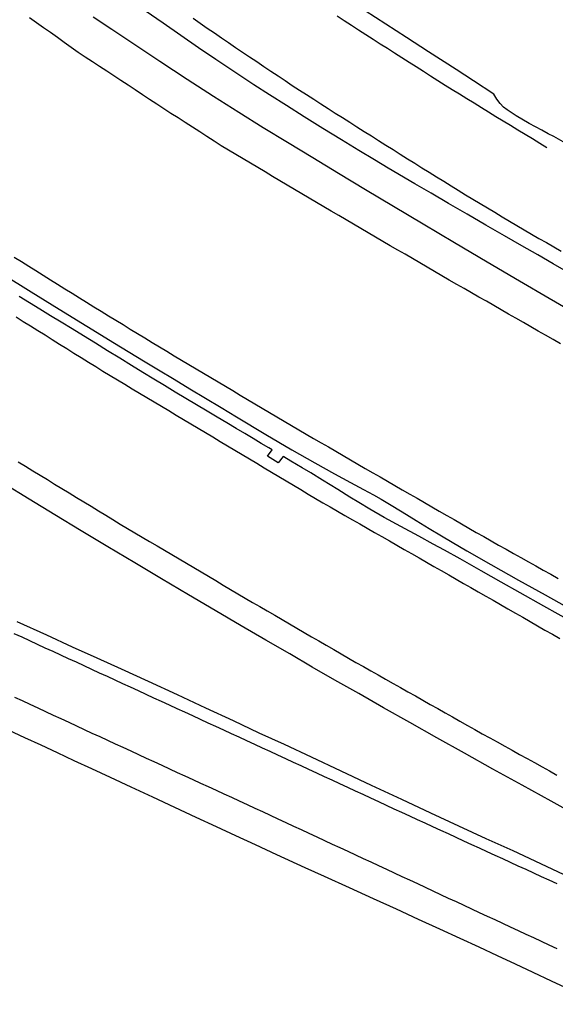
# Model space of a CAD drawing. Extents: x 1948091 to 1975253, y 787267 to 823306.
# Drawn here: x 1972274 to 1972430.9, y 794758.6 to 795042.6 of the extents above; entities that cross this region are included whole.
import ezdxf

# ---------------------------------------------------------------- set-up
doc = ezdxf.new("R2010")
doc.units = 0
doc.layers.add('RD_EX_Pavement_Markings', color=7, linetype='Continuous')
doc.layers.add('RD_EX_Road', color=7, linetype='Continuous')

msp = doc.modelspace()

# ---------------------------------------------------------------- linework, layer by layer
at = {"layer": 'RD_EX_Pavement_Markings'}
for points in [[(1972432.35, 794947.68), (1972430.18, 794948.92), (1972428.02, 794950.17), (1972425.85, 794951.41), (1972423.68, 794952.65), (1972421.51, 794953.89), (1972419.34, 794955.13), (1972417.17, 794956.38), (1972415, 794957.62), (1972412.83, 794958.86), (1972410.66, 794960.1), (1972408.49, 794961.34), (1972406.32, 794962.58), (1972404.15, 794963.82), (1972401.98, 794965.06), (1972399.82, 794966.31), (1972397.66, 794967.57), (1972395.5, 794968.83), (1972393.34, 794970.09), (1972391.18, 794971.34), (1972389.02, 794972.6), (1972386.86, 794973.86), (1972384.71, 794975.11), (1972382.55, 794976.37), (1972380.39, 794977.63), (1972378.23, 794978.89), (1972376.07, 794980.15), (1972373.91, 794981.41), (1972371.76, 794982.67), (1972369.6, 794983.94), (1972367.44, 794985.2), (1972365.28, 794986.46), (1972363.13, 794987.73), (1972360.98, 794989.01), (1972358.84, 794990.29), (1972356.69, 794991.57), (1972354.54, 794992.84), (1972352.39, 794994.12), (1972350.25, 794995.4), (1972348.1, 794996.68), (1972345.95, 794997.96), (1972343.81, 794999.24), (1972341.66, 795000.53), (1972339.52, 795001.81), (1972337.37, 795003.09), (1972335.23, 795004.38), (1972333.09, 795005.66), (1972330.98, 795007.01), (1972328.88, 795008.36), (1972326.77, 795009.71), (1972324.67, 795011.06), (1972322.56, 795012.41), (1972320.46, 795013.76), (1972318.36, 795015.1), (1972316.25, 795016.46), (1972314.17, 795017.83), (1972312.08, 795019.21), (1972309.99, 795020.58), (1972307.9, 795021.96), (1972305.82, 795023.33), (1972303.73, 795024.7), (1972301.64, 795026.08), (1972299.55, 795027.45), (1972297.47, 795028.83), (1972295.38, 795030.2), (1972293.29, 795031.58), (1972291.21, 795032.97), (1972289.17, 795034.41), (1972287.14, 795035.86), (1972285.1, 795037.31), (1972283.06, 795038.76), (1972281.02, 795040.2), (1972278.98, 795041.65), (1972276.94, 795043.1)], [(1972324.87, 795042.94), (1972326.93, 795041.52), (1972328.99, 795040.1), (1972331.05, 795038.69), (1972333.11, 795037.27), (1972335.17, 795035.85), (1972337.23, 795034.44), (1972339.31, 795033.05), (1972341.38, 795031.66), (1972343.46, 795030.27), (1972345.53, 795028.87), (1972347.61, 795027.48), (1972349.69, 795026.09), (1972351.76, 795024.7), (1972353.84, 795023.31), (1972355.93, 795021.93), (1972358.03, 795020.59), (1972360.14, 795019.24), (1972362.25, 795017.9), (1972364.35, 795016.55), (1972366.46, 795015.21), (1972368.57, 795013.86), (1972370.67, 795012.52), (1972372.78, 795011.17), (1972374.89, 795009.84), (1972377.01, 795008.51), (1972379.12, 795007.17), (1972381.24, 795005.84), (1972383.35, 795004.51), (1972385.47, 795003.18), (1972387.58, 795001.85), (1972389.7, 795000.52), (1972391.82, 794999.19), (1972393.94, 794997.88), (1972396.07, 794996.56), (1972398.2, 794995.25), (1972400.32, 794993.94), (1972402.45, 794992.62), (1972404.58, 794991.31), (1972406.7, 794989.99), (1972408.83, 794988.69), (1972410.99, 794987.42), (1972413.14, 794986.15), (1972415.29, 794984.88), (1972417.45, 794983.61), (1972419.6, 794982.34), (1972421.75, 794981.07), (1972423.91, 794979.8), (1972426.06, 794978.53), (1972428.23, 794977.29), (1972430.39, 794976.04), (1972432.56, 794974.79)], [(1972428.41, 795005.04), (1972426.27, 795006.34), (1972424.14, 795007.64), (1972422, 795008.94), (1972419.87, 795010.24), (1972417.73, 795011.54), (1972415.6, 795012.83), (1972413.46, 795014.14), (1972411.34, 795015.45), (1972409.21, 795016.76), (1972407.08, 795018.07), (1972404.95, 795019.38), (1972402.83, 795020.7), (1972400.7, 795022.01), (1972398.57, 795023.32), (1972396.46, 795024.66), (1972394.35, 795026), (1972392.24, 795027.34), (1972390.13, 795028.69), (1972388.03, 795030.03), (1972385.92, 795031.37), (1972383.81, 795032.72), (1972381.7, 795034.06), (1972379.59, 795035.4), (1972377.49, 795036.75), (1972375.39, 795038.1), (1972373.28, 795039.46), (1972371.18, 795040.81), (1972369.08, 795042.16), (1972366.98, 795043.52)], [(1972272.47, 794973.05), (1972274.59, 794971.73), (1972276.71, 794970.41), (1972278.83, 794969.09), (1972280.95, 794967.76), (1972283.07, 794966.44), (1972285.19, 794965.12), (1972287.31, 794963.8), (1972289.44, 794962.48), (1972291.56, 794961.15), (1972293.68, 794959.83), (1972295.8, 794958.51), (1972297.93, 794957.21), (1972300.06, 794955.9), (1972302.2, 794954.6), (1972304.33, 794953.3), (1972306.46, 794952), (1972308.6, 794950.69), (1972310.73, 794949.39), (1972312.86, 794948.09), (1972314.99, 794946.79), (1972317.13, 794945.48), (1972319.27, 794944.19), (1972321.41, 794942.91), (1972323.56, 794941.63), (1972325.71, 794940.35), (1972327.86, 794939.08), (1972330, 794937.8), (1972332.15, 794936.52), (1972334.3, 794935.24), (1972336.44, 794933.96), (1972338.59, 794932.68), (1972340.74, 794931.4), (1972342.89, 794930.12), (1972345.03, 794928.84), (1972347.18, 794927.56), (1972349.33, 794926.29), (1972351.49, 794925.03), (1972353.65, 794923.77), (1972355.81, 794922.51), (1972357.97, 794921.25), (1972360.12, 794919.99), (1972362.28, 794918.73), (1972364.44, 794917.47), (1972366.6, 794916.21), (1972368.76, 794914.95), (1972370.92, 794913.69), (1972373.07, 794912.43), (1972375.24, 794911.18), (1972377.4, 794909.94), (1972379.57, 794908.69), (1972381.74, 794907.44), (1972383.9, 794906.2), (1972386.07, 794904.95), (1972388.23, 794903.7), (1972390.4, 794902.45), (1972392.56, 794901.21), (1972394.73, 794899.96), (1972396.89, 794898.71), (1972399.06, 794897.46), (1972401.23, 794896.22), (1972403.39, 794894.97), (1972405.56, 794893.72), (1972407.72, 794892.48), (1972409.89, 794891.23), (1972412.06, 794889.99), (1972414.24, 794888.77), (1972416.42, 794887.54), (1972418.6, 794886.32), (1972420.78, 794885.1), (1972422.96, 794883.88), (1972425.14, 794882.65), (1972427.32, 794881.43), (1972429.5, 794880.21), (1972431.68, 794878.99)], [(1972273.01, 794955.56), (1972275.13, 794954.24), (1972277.25, 794952.91), (1972279.37, 794951.59), (1972281.49, 794950.26), (1972283.61, 794948.94), (1972285.72, 794947.61), (1972287.84, 794946.29), (1972289.96, 794944.96), (1972292.08, 794943.64), (1972294.2, 794942.31), (1972296.32, 794940.98), (1972298.44, 794939.67), (1972300.59, 794938.38), (1972302.73, 794937.1), (1972304.88, 794935.81), (1972307.02, 794934.53), (1972309.16, 794933.25), (1972311.31, 794931.96), (1972313.45, 794930.68), (1972315.6, 794929.39), (1972317.74, 794928.11), (1972319.88, 794926.82), (1972322.03, 794925.54), (1972324.17, 794924.25), (1972326.32, 794922.97), (1972328.46, 794921.68), (1972330.6, 794920.4), (1972332.75, 794919.12), (1972334.89, 794917.83), (1972337.03, 794916.55), (1972339.18, 794915.26), (1972341.32, 794913.98), (1972343.47, 794912.69), (1972345.61, 794911.41), (1972347.75, 794910.12), (1972349.9, 794908.84), (1972352.04, 794907.55), (1972354.19, 794906.27), (1972356.33, 794904.98), (1972358.47, 794903.7), (1972360.62, 794902.42), (1972362.78, 794901.16), (1972364.94, 794899.91), (1972367.11, 794898.67), (1972369.28, 794897.43), (1972371.45, 794896.19), (1972373.62, 794894.95), (1972375.79, 794893.7), (1972377.96, 794892.46), (1972380.12, 794891.22), (1972382.29, 794889.98), (1972384.46, 794888.73), (1972386.63, 794887.49), (1972388.8, 794886.25), (1972390.97, 794885.01), (1972393.14, 794883.77), (1972395.3, 794882.52), (1972397.47, 794881.28), (1972399.64, 794880.04), (1972401.81, 794878.8), (1972403.98, 794877.55), (1972406.15, 794876.31), (1972408.31, 794875.07), (1972410.48, 794873.83), (1972412.65, 794872.59), (1972414.82, 794871.34), (1972416.99, 794870.1), (1972419.16, 794868.86), (1972421.33, 794867.62), (1972423.5, 794866.37), (1972425.66, 794865.13), (1972427.83, 794863.89), (1972430, 794862.65), (1972432.17, 794861.41)], [(1972273.64, 794913.12), (1972275.77, 794911.82), (1972277.9, 794910.52), (1972280.04, 794909.21), (1972282.17, 794907.91), (1972284.31, 794906.61), (1972286.44, 794905.31), (1972288.58, 794904.01), (1972290.71, 794902.71), (1972292.84, 794901.41), (1972294.98, 794900.11), (1972297.11, 794898.81), (1972299.25, 794897.51), (1972301.38, 794896.2), (1972303.52, 794894.92), (1972305.67, 794893.64), (1972307.82, 794892.37), (1972309.97, 794891.09), (1972312.12, 794889.82), (1972314.27, 794888.54), (1972316.42, 794887.27), (1972318.57, 794885.99), (1972320.72, 794884.72), (1972322.87, 794883.44), (1972325.01, 794882.17), (1972327.16, 794880.89), (1972329.31, 794879.62), (1972331.46, 794878.34), (1972333.61, 794877.07), (1972335.76, 794875.79), (1972337.91, 794874.51), (1972340.07, 794873.25), (1972342.23, 794871.99), (1972344.39, 794870.73), (1972346.55, 794869.48), (1972348.71, 794868.22), (1972350.86, 794866.96), (1972353.02, 794865.71), (1972355.18, 794864.45), (1972357.34, 794863.19), (1972359.5, 794861.93), (1972361.66, 794860.68), (1972363.82, 794859.42), (1972365.98, 794858.16), (1972368.14, 794856.9), (1972370.31, 794855.66), (1972372.49, 794854.43), (1972374.66, 794853.2), (1972376.84, 794851.97), (1972379.01, 794850.74), (1972381.19, 794849.51), (1972383.37, 794848.28), (1972385.54, 794847.05), (1972387.72, 794845.83), (1972389.89, 794844.6), (1972392.07, 794843.37), (1972394.25, 794842.14), (1972396.42, 794840.91), (1972398.6, 794839.68), (1972400.77, 794838.45), (1972402.95, 794837.22), (1972405.12, 794835.99), (1972407.3, 794834.76), (1972409.48, 794833.55), (1972411.67, 794832.33), (1972413.85, 794831.12), (1972416.04, 794829.91), (1972418.23, 794828.7), (1972420.41, 794827.49), (1972422.6, 794826.28), (1972424.78, 794825.07), (1972426.97, 794823.86), (1972429.15, 794822.64), (1972431.34, 794821.43)], [(1972272.4, 794862.9), (1972274.67, 794861.86), (1972276.94, 794860.81), (1972279.21, 794859.77), (1972281.48, 794858.72), (1972283.75, 794857.67), (1972286.02, 794856.63), (1972288.29, 794855.58), (1972290.56, 794854.54), (1972292.83, 794853.49), (1972295.1, 794852.45), (1972297.37, 794851.4), (1972299.64, 794850.36), (1972301.91, 794849.31), (1972304.18, 794848.27), (1972306.45, 794847.22), (1972308.72, 794846.18), (1972310.99, 794845.13), (1972313.26, 794844.09), (1972315.53, 794843.04), (1972317.8, 794842), (1972320.07, 794840.95), (1972322.34, 794839.91), (1972324.61, 794838.86), (1972326.88, 794837.82), (1972329.15, 794836.77), (1972331.42, 794835.73), (1972333.69, 794834.68), (1972335.96, 794833.64), (1972338.23, 794832.59), (1972340.5, 794831.55), (1972342.77, 794830.5), (1972345.04, 794829.45), (1972347.31, 794828.4), (1972349.58, 794827.35), (1972351.84, 794826.3), (1972354.11, 794825.25), (1972356.38, 794824.2), (1972358.65, 794823.15), (1972360.91, 794822.1), (1972363.18, 794821.05), (1972365.45, 794820), (1972367.72, 794818.95), (1972369.98, 794817.9), (1972372.25, 794816.85), (1972374.52, 794815.8), (1972376.79, 794814.75), (1972379.05, 794813.69), (1972381.32, 794812.64), (1972383.59, 794811.59), (1972385.86, 794810.55), (1972388.13, 794809.5), (1972390.4, 794808.46), (1972392.67, 794807.42), (1972394.94, 794806.38), (1972397.21, 794805.33), (1972399.48, 794804.29), (1972401.75, 794803.25), (1972404.02, 794802.21), (1972406.29, 794801.16), (1972408.57, 794800.12), (1972410.84, 794799.08), (1972413.11, 794798.04), (1972415.38, 794796.99), (1972417.65, 794795.95), (1972419.92, 794794.91), (1972422.19, 794793.87), (1972424.46, 794792.82), (1972426.73, 794791.78), (1972429, 794790.73), (1972431.26, 794789.66)], [(1972431.36, 794770.61), (1972429.09, 794771.66), (1972426.83, 794772.72), (1972424.56, 794773.77), (1972422.29, 794774.82), (1972420.03, 794775.87), (1972417.76, 794776.93), (1972415.49, 794777.98), (1972413.23, 794779.03), (1972410.96, 794780.08), (1972408.69, 794781.13), (1972406.43, 794782.19), (1972404.16, 794783.24), (1972401.9, 794784.3), (1972399.63, 794785.35), (1972397.37, 794786.41), (1972395.1, 794787.46), (1972392.84, 794788.52), (1972390.57, 794789.57), (1972388.3, 794790.63), (1972386.04, 794791.68), (1972383.77, 794792.74), (1972381.51, 794793.79), (1972379.24, 794794.85), (1972376.98, 794795.9), (1972374.71, 794796.96), (1972372.45, 794798.01), (1972370.18, 794799.06), (1972367.91, 794800.11), (1972365.65, 794801.16), (1972363.38, 794802.22), (1972361.12, 794803.27), (1972358.85, 794804.32), (1972356.58, 794805.37), (1972354.32, 794806.43), (1972352.05, 794807.48), (1972349.78, 794808.53), (1972347.52, 794809.58), (1972345.25, 794810.63), (1972342.98, 794811.69), (1972340.72, 794812.74), (1972338.45, 794813.79), (1972336.18, 794814.83), (1972333.91, 794815.88), (1972331.64, 794816.92), (1972329.37, 794817.97), (1972327.1, 794819.01), (1972324.83, 794820.05), (1972322.56, 794821.1), (1972320.29, 794822.14), (1972318.02, 794823.19), (1972315.75, 794824.23), (1972313.48, 794825.28), (1972311.21, 794826.32), (1972308.94, 794827.37), (1972306.67, 794828.41), (1972304.4, 794829.46), (1972302.12, 794830.5), (1972299.85, 794831.54), (1972297.59, 794832.6), (1972295.32, 794833.65), (1972293.05, 794834.7), (1972290.79, 794835.75), (1972288.52, 794836.81), (1972286.25, 794837.86), (1972283.99, 794838.91), (1972281.72, 794839.96), (1972279.45, 794841.02), (1972277.18, 794842.07), (1972274.92, 794843.12), (1972272.65, 794844.17)]]:
    msp.add_lwpolyline(points, dxfattribs=at)
at = {"layer": 'RD_EX_Road'}
for points in [[(1972436.94, 794956.39), (1972429.04, 794960.95), (1972420.36, 794966.02), (1972410.91, 794971.57), (1972401.3, 794977.25), (1972392.16, 794982.68), (1972383.49, 794987.86), (1972375.28, 794992.78), (1972367.43, 794997.51), (1972359.83, 795002.12), (1972352.48, 795006.59), (1972345.38, 795010.93), (1972338.26, 795015.35), (1972330.84, 795020.05), (1972323.13, 795025.03), (1972315.12, 795030.29), (1972307.52, 795035.34), (1972301.02, 795039.67), (1972295.62, 795043.29)], [(1972434.77, 794968.43), (1972430.26, 794971.07), (1972425.73, 794973.7), (1972421.07, 794976.39), (1972416.01, 794979.29), (1972410.56, 794982.4), (1972405.05, 794985.58), (1972399.59, 794988.76), (1972394.48, 794991.74), (1972389.78, 794994.46), (1972381.95, 794999.1), (1972377.89, 795001.54), (1972373.32, 795004.29), (1972368.25, 795007.37), (1972362.77, 795010.73), (1972357.37, 795014.08), (1972352.13, 795017.38), (1972347.19, 795020.54), (1972342.63, 795023.51), (1972335.58, 795028.16), (1972331.48, 795030.91), (1972326.42, 795034.34), (1972321.24, 795037.89), (1972316.07, 795041.47), (1972310.84, 795045.12)], [(1972433.11, 795006.82), (1972430.38, 795008.32), (1972428.77, 795009.14), (1972426.86, 795010.15), (1972423.22, 795012.18), (1972419.35, 795014.44), (1972416.72, 795016.11), (1972415.73, 795016.92), (1972414.74, 795017.96), (1972413.77, 795019.25), (1972412.81, 795020.78), (1972406.95, 795024.61), (1972401.82, 795027.96), (1972393.75, 795033.17), (1972387.31, 795037.29), (1972381.23, 795041.22), (1972375.21, 795045.14)], [(1972269.13, 794968.03), (1972277.42, 794962.88), (1972285.59, 794957.84), (1972293.71, 794952.85), (1972301.85, 794947.87), (1972310.29, 794942.73), (1972314.72, 794940.05), (1972319.29, 794937.28), (1972323.91, 794934.5), (1972328.5, 794931.73), (1972333.05, 794928.99), (1972337.57, 794926.27), (1972346.11, 794921.16), (1972353.75, 794916.65), (1972360.44, 794912.78), (1972366.18, 794909.61), (1972370.94, 794907.06), (1972374.69, 794905.06), (1972377.61, 794903.49), (1972379.83, 794902.21), (1972382.31, 794900.71), (1972385.98, 794898.47), (1972390.11, 794895.95), (1972393.97, 794893.6), (1972397.51, 794891.46), (1972400.67, 794889.58), (1972404.98, 794887.07), (1972411.97, 794883.09), (1972420.11, 794878.49), (1972427.85, 794874.15), (1972435.88, 794869.67)], [(1972435.89, 794866.19), (1972427.47, 794870.91), (1972420.52, 794874.81), (1972414.96, 794877.94), (1972409.13, 794881.24), (1972403.04, 794884.7), (1972398.39, 794887.29), (1972395.1, 794889.06), (1972390.88, 794891.32), (1972385.61, 794894.17), (1972380.74, 794896.86), (1972376.57, 794899.23), (1972373.3, 794901.17), (1972370.71, 794902.81), (1972367.17, 794905.03), (1972362.72, 794907.78), (1972359.25, 794909.91), (1972356.75, 794911.39), (1972353.47, 794913.35), (1972351.42, 794914.58), (1972351.22, 794914.7), (1972349.74, 794912.8), (1972346.61, 794914.8), (1972347.97, 794916.59), (1972346.97, 794917.17), (1972344.75, 794918.51), (1972342.42, 794919.91), (1972339.97, 794921.37), (1972337.41, 794922.89), (1972334.73, 794924.49), (1972331.92, 794926.16), (1972328.96, 794927.92), (1972325.87, 794929.76), (1972322.72, 794931.64), (1972319.58, 794933.53), (1972316.45, 794935.42), (1972313.32, 794937.32), (1972310.14, 794939.27), (1972306.83, 794941.31), (1972303.38, 794943.43), (1972299.8, 794945.64), (1972296.22, 794947.85), (1972292.77, 794949.97), (1972289.44, 794952.01), (1972286.23, 794953.97), (1972283.1, 794955.87), (1972280.01, 794957.76), (1972276.95, 794959.62), (1972273.93, 794961.47)], [(1972437.74, 794809.29), (1972429.59, 794813.76), (1972421.12, 794818.45), (1972412.59, 794823.2), (1972404.27, 794827.84), (1972396.15, 794832.38), (1972388.24, 794836.82), (1972380.6, 794841.13), (1972373.31, 794845.27), (1972366.35, 794849.24), (1972359.72, 794853.05), (1972353.11, 794856.88), (1972346.16, 794860.91), (1972338.87, 794865.16), (1972331.26, 794869.61), (1972323.46, 794874.2), (1972315.63, 794878.83), (1972307.78, 794883.51), (1972299.9, 794888.25), (1972292.08, 794892.97), (1972284.41, 794897.61), (1972276.9, 794902.18), (1972269.55, 794906.68)], [(1972273.26, 794866.43), (1972281.91, 794862.46), (1972289.48, 794859.01), (1972296.69, 794855.72), (1972303.82, 794852.49), (1972311.64, 794848.92), (1972320.15, 794845.02), (1972328.5, 794841.14), (1972336.52, 794837.38), (1972344.12, 794833.84), (1972351.44, 794830.47), (1972359.42, 794826.74), (1972368.11, 794822.64), (1972376.96, 794818.49), (1972385.8, 794814.35), (1972394.34, 794810.38), (1972402.55, 794806.58), (1972410.53, 794802.92), (1972418.38, 794799.34), (1972426.52, 794795.55), (1972434.97, 794791.56)], [(1972435.03, 794758.65), (1972429.69, 794761.16), (1972424.4, 794763.65), (1972419.15, 794766.11), (1972413.94, 794768.54), (1972408.61, 794771.02), (1972402.98, 794773.63), (1972397.06, 794776.35), (1972390.85, 794779.21), (1972384.35, 794782.18), (1972377.6, 794785.26), (1972370.57, 794788.46), (1972363.29, 794791.78), (1972357.68, 794794.33), (1972349.38, 794798.12), (1972343.12, 794800.99), (1972337.33, 794803.67), (1972331.65, 794806.3), (1972325.7, 794809.06), (1972319.5, 794811.95), (1972313.04, 794814.96), (1972306.66, 794817.93), (1972300.7, 794820.7), (1972295.16, 794823.27), (1972290.05, 794825.64), (1972285.17, 794827.9), (1972280.34, 794830.15), (1972275.54, 794832.38), (1972270.78, 794834.61)]]:
    msp.add_lwpolyline(points, dxfattribs=at)

doc.saveas('drawing.dxf')
